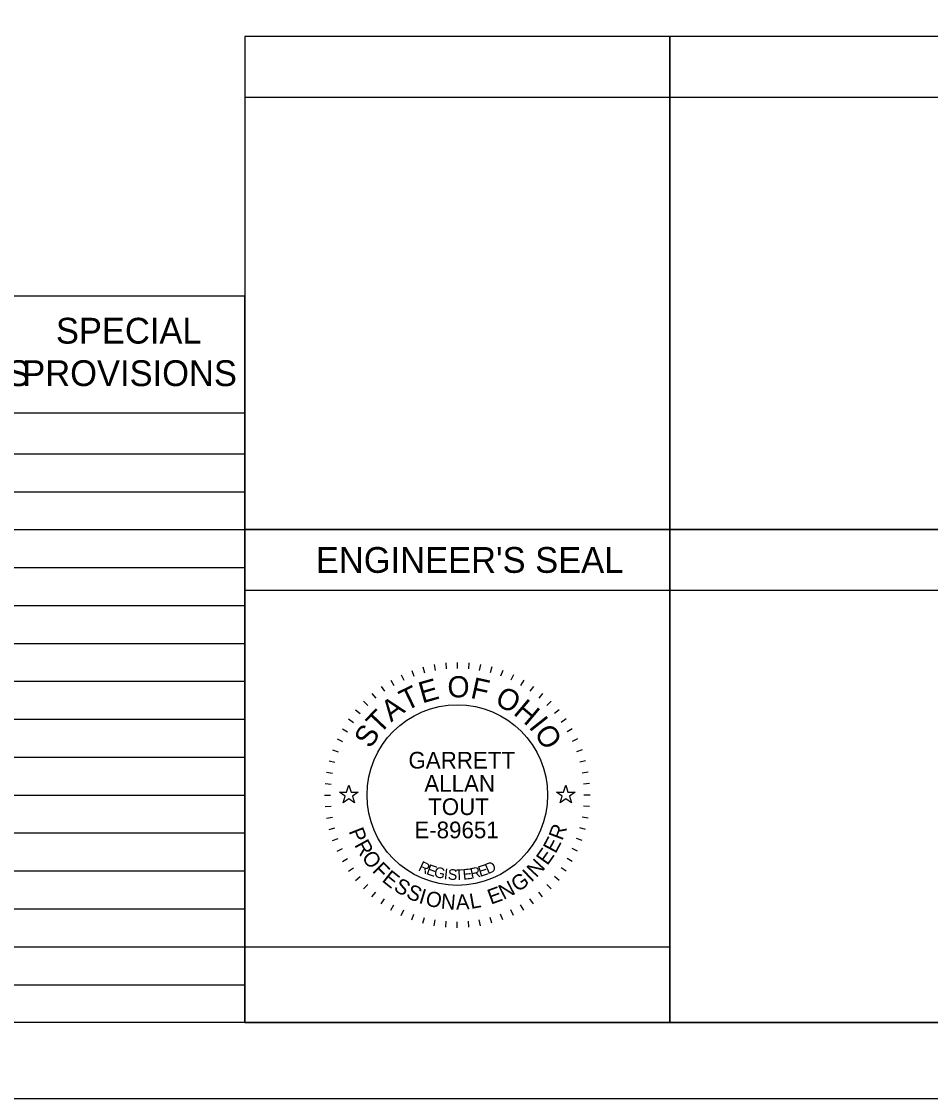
# Model space of a CAD drawing. Extents: x 0 to 34, y 0 to 22.
# Drawn here: x 22.13 to 28.12, y 0 to 7.1 of the extents above; entities that cross this region are included whole.
import ezdxf

# ---------------------------------------------------------------- set-up
doc = ezdxf.new("R2010")
doc.units = 0
for name, color, linetype in [('SH_Border', 7, 'Continuous'), ('SH_Cut_Line', 7, 'Continuous'), ('SH_Data', 7, 'Continuous'), ('SH_Seal', 7, 'Continuous'), ('SH_Text', 7, 'Continuous')]:
    doc.layers.add(name, color=color, linetype=linetype)

msp = doc.modelspace()

# ---------------------------------------------------------------- linework, layer by layer
at = {"layer": 'SH_Border'}
msp.add_lwpolyline([(1.5, 21.5), (33.5, 21.5), (33.5, 0.5), (1.5, 0.5)], close=True, dxfattribs=at)
at = {"layer": 'SH_Cut_Line'}
msp.add_lwpolyline([(0, 0), (34, 0), (34, 22), (0, 22)], close=True, dxfattribs=at)
at = {"layer": 'SH_Data'}
for p, q in [((23.6, 6.6), (26.4, 6.6)), ((26.4, 6.6), (29.2, 6.6)), ((10.15, 5.2917), (23.6, 5.2917)), ((23.6, 0.5), (23.6, 5.2917)), ((10.15, 4.5209), (23.6, 4.5209)), ((10.15, 4.25), (23.6, 4.25)), ((10.15, 4), (23.6, 4)), ((10.15, 3.75), (23.6, 3.75)), ((23.6, 0.5), (23.6, 3.75)), ((23.6, 3.75), (26.4, 3.75)), ((26.4, 3.75), (26.4, 0.5)), ((10.15, 3.5), (23.6, 3.5)), ((23.6, 3.35), (26.4, 3.35)), ((23.6, 3.35), (26.4, 3.35)), ((26.4, 3.35), (29.2, 3.35)), ((10.15, 3.25), (23.6, 3.25)), ((10.15, 3), (23.6, 3)), ((10.15, 2.75), (23.6, 2.75)), ((10.15, 2.5), (23.6, 2.5)), ((10.15, 2.25), (23.6, 2.25)), ((10.15, 2), (23.6, 2)), ((10.15, 1.75), (23.6, 1.75)), ((10.15, 1.5), (23.6, 1.5)), ((10.15, 1.25), (23.6, 1.25)), ((10.15, 1), (23.6, 1)), ((10.15, 0.75), (23.6, 0.75)), ((23.6, 0.5), (26.4, 0.5))]:
    msp.add_line(p, q, dxfattribs=at)
for points in [[(26.4, 7), (23.6, 7), (23.6, 3.75), (26.4, 3.75)], [(29.2, 7), (26.4, 7), (26.4, 3.75), (29.2, 3.75)], [(26.4, 3.75), (23.6, 3.75), (23.6, 0.5), (26.4, 0.5)], [(29.2, 3.75), (26.4, 3.75), (26.4, 0.5), (29.2, 0.5)], [(23.6, 0.5), (23.6, 1), (26.4, 1), (26.4, 0.5)]]:
    msp.add_lwpolyline(points, close=True, dxfattribs=at)
at = {"layer": 'SH_Seal'}
for p, q in [((24.7735, 2.8452), (24.7839, 2.8065)), ((24.8481, 2.8617), (24.855, 2.8223)), ((24.9237, 2.8717), (24.9272, 2.8318)), ((25, 2.875), (25, 2.835)), ((25.0763, 2.8717), (25.0728, 2.8318)), ((25.1519, 2.8617), (25.145, 2.8223)), ((25.2265, 2.8452), (25.2161, 2.8065)), ((24.6302, 2.793), (24.6471, 2.7568)), ((24.7007, 2.8222), (24.7144, 2.7846)), ((25.2993, 2.8222), (25.2856, 2.7846)), ((25.3698, 2.793), (25.3529, 2.7568)), ((24.4981, 2.7168), (24.5211, 2.684)), ((24.5625, 2.7578), (24.5825, 2.7231)), ((25.4375, 2.7578), (25.4175, 2.7231)), ((25.5019, 2.7168), (25.4789, 2.684)), ((24.4376, 2.6703), (24.4633, 2.6396)), ((25.5624, 2.6703), (25.5367, 2.6396)), ((24.3297, 2.5624), (24.3604, 2.5367)), ((24.3813, 2.6187), (24.4096, 2.5904)), ((25.6187, 2.6187), (25.5904, 2.5904)), ((25.6703, 2.5624), (25.6396, 2.5367)), ((24.2832, 2.5019), (24.316, 2.4789)), ((25.7168, 2.5019), (25.684, 2.4789)), ((24.2422, 2.4375), (24.2769, 2.4175)), ((25.7578, 2.4375), (25.7231, 2.4175)), ((24.207, 2.3698), (24.2432, 2.3529)), ((25.793, 2.3698), (25.7568, 2.3529)), ((24.1778, 2.2993), (24.2154, 2.2856)), ((25.8222, 2.2993), (25.7846, 2.2856)), ((24.1548, 2.2265), (24.1935, 2.2161)), ((25.8452, 2.2265), (25.8065, 2.2161)), ((24.1383, 2.1519), (24.1777, 2.145)), ((25.8617, 2.1519), (25.8223, 2.145)), ((24.1283, 2.0763), (24.1682, 2.0728)), ((25.8717, 2.0763), (25.8318, 2.0728)), ((24.125, 2), (24.165, 2)), ((25.875, 2), (25.835, 2)), ((24.1283, 1.9237), (24.1682, 1.9272)), ((25.8717, 1.9237), (25.8318, 1.9272)), ((24.1383, 1.8481), (24.1777, 1.855)), ((25.8617, 1.8481), (25.8223, 1.855)), ((24.1548, 1.7735), (24.1935, 1.7839)), ((25.8452, 1.7735), (25.8065, 1.7839)), ((24.1778, 1.7007), (24.2154, 1.7144)), ((25.8222, 1.7007), (25.7846, 1.7144)), ((24.207, 1.6302), (24.2432, 1.6471)), ((25.793, 1.6302), (25.7568, 1.6471)), ((24.2422, 1.5625), (24.2769, 1.5825)), ((25.7578, 1.5625), (25.7231, 1.5825)), ((24.2832, 1.4981), (24.316, 1.5211)), ((25.7168, 1.4981), (25.684, 1.5211)), ((24.3297, 1.4376), (24.3604, 1.4633)), ((25.6703, 1.4376), (25.6396, 1.4633)), ((24.3813, 1.3813), (24.4096, 1.4096)), ((24.4376, 1.3297), (24.4633, 1.3604)), ((25.5624, 1.3297), (25.5367, 1.3604)), ((25.6187, 1.3813), (25.5904, 1.4096)), ((24.4981, 1.2832), (24.5211, 1.316)), ((25.5019, 1.2832), (25.4789, 1.316)), ((24.5625, 1.2422), (24.5825, 1.2769)), ((24.6302, 1.207), (24.6471, 1.2432)), ((24.7007, 1.1778), (24.7144, 1.2154)), ((25.2993, 1.1778), (25.2856, 1.2154)), ((25.3698, 1.207), (25.3529, 1.2432)), ((25.4375, 1.2422), (25.4175, 1.2769)), ((24.7735, 1.1548), (24.7839, 1.1935)), ((24.8481, 1.1383), (24.855, 1.1777)), ((24.9237, 1.1283), (24.9272, 1.1682)), ((25, 1.125), (25, 1.165)), ((25.0763, 1.1283), (25.0728, 1.1682)), ((25.1519, 1.1383), (25.145, 1.1777)), ((25.2265, 1.1548), (25.2161, 1.1935))]:
    msp.add_line(p, q, dxfattribs=at)
for points in [[(24.2236, 2.02), (24.2705, 2.02), (24.285, 2.0645), (24.2995, 2.02), (24.3464, 2.02), (24.3085, 1.9924), (24.323, 1.9478), (24.285, 1.9754), (24.247, 1.9478), (24.2615, 1.9924)], [(25.6536, 2.02), (25.7005, 2.02), (25.715, 2.0645), (25.7295, 2.02), (25.7764, 2.02), (25.7385, 1.9924), (25.753, 1.9478), (25.715, 1.9754), (25.677, 1.9478), (25.6915, 1.9924)]]:
    msp.add_lwpolyline(points, close=True, dxfattribs=at)
msp.add_circle((25, 2), 0.595, dxfattribs=at)

# ---------------------------------------------------------------- texts
at = {"layer": 'SH_Data'}
msp.add_text("ENGINEER'S SEAL", height=0.17, dxfattribs=at).set_placement((24.0676, 3.465))
at = {"layer": 'SH_Seal'}
for s, height, rotation, p in [('E', 0.14, 15.75706, (24.7684, 2.6038)), ('O', 0.14, 359.78119, (24.9347, 2.6443)), ('F', 0.14, 347.43619, (25.0811, 2.6417)), ('T', 0.14, 25.71674, (24.6616, 2.5518)), ('O', 0.14, 332.25863, (25.2398, 2.6015)), ('A', 0.14, 36.47472, (24.5634, 2.4781)), ('H', 0.14, 319.91363, (25.3632, 2.5361)), ('T', 0.14, 46.4344, (24.4883, 2.3964)), ('I', 0.14, 308.36695, (25.4665, 2.4483)), ('S', 0.14, 57.19238, (24.4281, 2.3014)), ('O', 0.14, 303.14906, (25.5021, 2.4089)), ('P', 0.1, 291.49398, (24.2823, 1.7621)), ('R', 0.1, 69.23216, (25.6919, 1.6954)), ('R', 0.1, 298.73106, (24.319, 1.6717)), ('E', 0.1, 61.99508, (25.6476, 1.6098)), ('E', 0.1, 54.75801, (25.5933, 1.5314)), ('O', 0.1, 306.46664, (24.3655, 1.5883)), ('R', 0.07, 334.48695, (24.7375, 1.5051)), ('N', 0.1, 47.02243, (25.5202, 1.4508)), ('F', 0.1, 314.7068, (24.4343, 1.4983)), ('E', 0.1, 321.43929, (24.4978, 1.4348)), ('E', 0.07, 341.03996, (24.7906, 1.4801)), ('G', 0.07, 347.47515, (24.8414, 1.4618)), ('I', 0.07, 353.78581, (24.9091, 1.4468)), ('S', 0.07, 356.89262, (24.9358, 1.4429)), ('T', 0.07, 3.00609, (24.9857, 1.4387)), ('E', 0.07, 6.01169, (25.0389, 1.4412)), ('R', 0.07, 11.91844, (25.0925, 1.4474)), ('E', 0.07, 17.68363, (25.1498, 1.4602)), ('D', 0.07, 23.30524, (25.201, 1.477)), ('I', 0.1, 43.28703, (25.4868, 1.4214)), ('S', 0.1, 328.67637, (24.5743, 1.3752)), ('N', 0.1, 27.31129, (25.3045, 1.3075)), ('G', 0.1, 35.04687, (25.3981, 1.357)), ('S', 0.1, 335.91345, (24.6564, 1.3266)), ('I', 0.1, 343.15053, (24.7406, 1.2897)), ('O', 0.1, 346.88592, (24.7839, 1.2751)), ('N', 0.1, 355.12608, (24.8888, 1.2517)), ('L', 0.1, 10.09874, (25.0894, 1.249)), ('E', 0.1, 20.07421, (25.2212, 1.277)), ('A', 0.1, 2.86166, (24.9923, 1.2437))]:
    msp.add_text(s, height=height, rotation=rotation, dxfattribs=at).set_placement(p)
for s, p in [('GARRETT', (24.6778, 2.1749)), ('ALLAN', (24.7824, 2.0216)), ('TOUT', (24.8076, 1.8684)), ('E-89651', (24.7167, 1.7151))]:
    msp.add_text(s, height=0.11, dxfattribs=at).set_placement(p)
at = {"layer": 'SH_Text'}
for s, p in [('SPECIAL', (22.3542, 4.9763)), ('SPECIFICATIONS', (20.2871, 4.6963)), ('PROVISIONS', (22.1323, 4.6963))]:
    msp.add_text(s, height=0.17, dxfattribs=at).set_placement(p)

doc.saveas('drawing.dxf')
